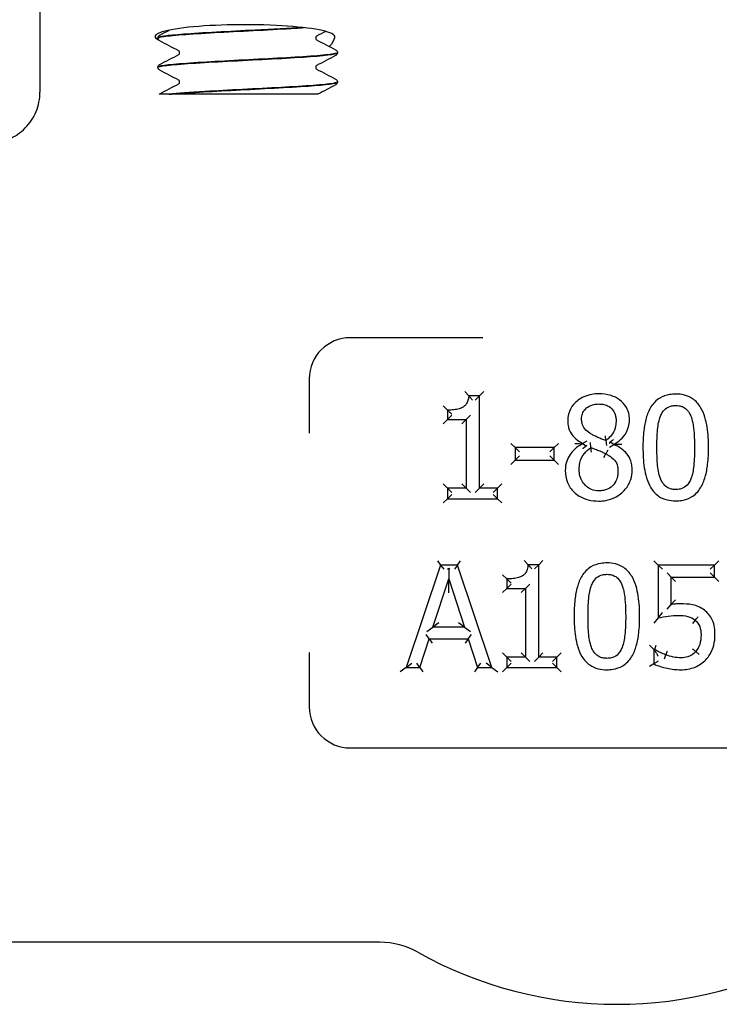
# Model space of a CAD drawing. Header units: inches. Extents: x 24 to 1128, y -74 to 748.
# Tile 392 of 557: x 725.76 to 727.47, y 273.49 to 275.89. Entities that reach past the tile are written whole.
import ezdxf

# ---------------------------------------------------------------- set-up
doc = ezdxf.new("R2010")
doc.units = ezdxf.units.IN
doc.header["$LTSCALE"] = 32
doc.header["$MEASUREMENT"] = 0
doc.layers.add('Visible (ANSI)', color=7, linetype='Continuous', lineweight=30)

msp = doc.modelspace()

# ---------------------------------------------------------------- linework, layer by layer
at = {"layer": 'Visible (ANSI)'}
for p, q in [((725.81284, 276.49266), (725.81284, 275.71629)), ((726.10034, 275.84864), (726.10034, 275.84797)), ((726.53784, 275.81289), (726.53784, 275.81222)), ((726.10034, 275.77714), (726.10034, 275.77647)), ((726.53784, 275.74139), (726.53784, 275.74072)), ((726.12789, 275.71141), (726.10342, 275.71141)), ((726.12789, 275.71141), (726.13446, 275.71141)), ((726.21445, 275.71141), (726.13446, 275.71141)), ((726.49018, 275.71141), (726.21445, 275.71141)), ((726.89194, 275.11766), (726.56909, 275.11766)), ((726.46909, 275.01766), (726.46909, 274.88515)), ((726.85778, 274.976), (726.84816, 274.98642)), ((726.88371, 274.976), (726.89413, 274.98642)), ((726.88371, 274.976), (726.85778, 274.976)), ((726.88371, 274.976), (726.87329, 274.96558)), ((726.88371, 274.75072), (726.88371, 274.976)), ((726.80612, 274.94116), (726.7957, 274.95157)), ((726.80612, 274.94116), (726.80612, 274.91826)), ((726.80612, 274.91826), (726.7957, 274.90785)), ((726.80612, 274.91826), (726.81653, 274.92868)), ((726.80612, 274.91826), (726.8515, 274.91826)), ((726.8515, 274.91826), (726.84108, 274.90785)), ((726.8515, 274.91826), (726.86192, 274.92868)), ((726.8515, 274.91826), (726.8515, 274.75072)), ((726.97103, 274.84979), (726.96061, 274.8602)), ((727.06564, 274.84979), (727.07606, 274.8602)), ((727.14575, 274.8657), (727.13533, 274.85971)), ((727.15539, 274.85019), (727.15422, 274.86191)), ((727.19186, 274.8668), (727.19383, 274.85521)), ((727.20249, 274.86384), (727.21151, 274.85829)), ((727.06564, 274.84979), (726.97103, 274.84979)), ((726.97103, 274.84979), (726.97103, 274.8194)), ((726.97103, 274.84979), (726.98145, 274.83937)), ((727.06564, 274.84979), (727.05522, 274.83937)), ((727.06564, 274.8194), (727.06564, 274.84979)), ((727.13533, 274.85971), (727.13533, 274.8587)), ((727.14427, 274.85313), (727.13533, 274.8587)), ((727.20109, 274.85063), (727.21151, 274.85728)), ((727.21151, 274.85728), (727.21151, 274.85829)), ((726.96061, 274.80898), (726.97103, 274.8194)), ((726.97103, 274.8194), (726.98145, 274.82981)), ((726.97103, 274.8194), (727.06564, 274.8194)), ((727.06564, 274.8194), (727.05522, 274.82981)), ((727.06564, 274.8194), (727.07606, 274.80898)), ((727.18699, 274.82549), (727.19206, 274.83459)), ((726.80612, 274.75072), (726.7957, 274.76113)), ((726.8515, 274.75072), (726.80612, 274.75072)), ((726.80612, 274.75072), (726.80612, 274.72519)), ((726.80612, 274.75072), (726.81653, 274.7403)), ((726.8515, 274.75072), (726.84108, 274.76113)), ((726.8515, 274.75072), (726.86192, 274.7403)), ((726.88371, 274.75072), (726.87329, 274.7403)), ((726.88371, 274.75072), (726.89413, 274.76113)), ((726.92808, 274.75072), (726.88371, 274.75072)), ((726.92808, 274.75072), (726.91766, 274.7403)), ((726.92808, 274.75072), (726.9385, 274.76113)), ((726.92808, 274.72519), (726.92808, 274.75072)), ((726.7957, 274.71477), (726.80612, 274.72519)), ((726.80612, 274.72519), (726.81653, 274.73561)), ((726.80612, 274.72519), (726.92808, 274.72519)), ((726.92808, 274.72519), (726.91766, 274.73561)), ((726.92808, 274.72519), (726.9385, 274.71477)), ((726.78172, 274.57399), (726.7892, 274.56357)), ((726.83013, 274.56357), (726.83761, 274.57399)), ((727.00233, 274.56438), (726.99271, 274.5748)), ((727.02826, 274.56438), (727.03868, 274.5748)), ((727.31919, 274.56357), (727.30877, 274.57399)), ((727.45634, 274.56357), (727.46676, 274.57399)), ((726.7892, 274.56357), (726.70492, 274.31357)), ((726.83013, 274.56357), (726.7892, 274.56357)), ((726.7892, 274.56357), (726.79668, 274.55316)), ((726.80562, 274.55316), (726.80883, 274.55549)), ((726.80883, 274.55549), (726.80885, 274.52954)), ((726.80883, 274.55549), (726.81205, 274.55316)), ((726.83013, 274.56357), (726.82264, 274.55316)), ((726.9144, 274.31357), (726.83013, 274.56357)), ((727.02826, 274.56438), (727.00233, 274.56438)), ((727.02826, 274.56438), (727.01784, 274.55397)), ((727.02826, 274.3391), (727.02826, 274.56438)), ((727.31919, 274.56357), (727.31919, 274.43472)), ((727.45634, 274.56357), (727.31919, 274.56357)), ((727.31919, 274.56357), (727.3296, 274.55316)), ((727.45634, 274.56357), (727.44592, 274.55316)), ((727.45634, 274.5342), (727.45634, 274.56357)), ((726.77036, 274.41183), (726.80885, 274.52954)), ((726.80885, 274.52954), (726.84755, 274.41183)), ((726.80888, 274.4961), (726.80885, 274.52954)), ((726.95067, 274.52954), (726.94025, 274.53995)), ((726.95067, 274.52954), (726.95067, 274.50664)), ((727.3514, 274.5342), (727.34098, 274.54461)), ((727.3514, 274.5342), (727.45634, 274.5342)), ((727.3514, 274.46754), (727.3514, 274.5342)), ((727.3514, 274.5342), (727.36181, 274.52378)), ((727.45634, 274.5342), (727.44592, 274.54461)), ((727.45634, 274.5342), (727.46676, 274.52378)), ((726.95067, 274.50664), (726.94025, 274.49623)), ((726.95067, 274.50664), (726.96109, 274.51706)), ((726.95067, 274.50664), (726.99605, 274.50664)), ((726.99605, 274.50664), (726.98563, 274.49623)), ((726.99605, 274.50664), (727.00647, 274.51706)), ((726.99605, 274.50664), (726.99605, 274.3391)), ((727.34098, 274.45565), (727.3514, 274.46754)), ((727.31919, 274.43472), (727.30877, 274.42177)), ((727.40954, 274.42925), (727.40278, 274.42133)), ((726.75599, 274.40141), (726.77036, 274.41183)), ((726.78473, 274.42225), (726.77036, 274.41183)), ((726.84755, 274.41183), (726.77036, 274.41183)), ((726.84755, 274.41183), (726.83316, 274.42225)), ((726.84755, 274.41183), (726.86194, 274.40141)), ((726.73855, 274.31357), (726.76124, 274.38347)), ((726.76124, 274.38347), (726.75367, 274.39388)), ((726.76124, 274.38347), (726.85667, 274.38347)), ((726.76124, 274.38347), (726.76881, 274.37305)), ((726.85667, 274.38347), (726.84909, 274.37305)), ((726.85667, 274.38347), (726.86424, 274.39388)), ((726.85667, 274.38347), (726.87936, 274.31357)), ((727.30885, 274.35794), (727.29844, 274.36836)), ((727.31128, 274.35794), (727.30885, 274.35794)), ((727.30885, 274.35794), (727.30885, 274.32249)), ((727.30885, 274.35794), (727.31069, 274.3561)), ((727.31128, 274.35794), (727.31471, 274.36836)), ((726.46909, 274.35018), (726.46909, 274.21766)), ((726.95067, 274.3391), (726.94025, 274.34952)), ((726.99605, 274.3391), (726.95067, 274.3391)), ((726.95067, 274.3391), (726.95067, 274.31357)), ((726.95067, 274.3391), (726.96109, 274.32868)), ((726.99605, 274.3391), (726.98563, 274.34952)), ((726.99605, 274.3391), (727.00647, 274.32868)), ((727.02826, 274.3391), (727.01784, 274.32868)), ((727.02826, 274.3391), (727.03868, 274.34952)), ((727.07263, 274.3391), (727.02826, 274.3391)), ((727.07263, 274.3391), (727.06221, 274.32868)), ((727.07263, 274.3391), (727.08305, 274.34952)), ((727.07263, 274.31357), (727.07263, 274.3391)), ((727.33471, 274.33477), (727.33823, 274.34457)), ((727.41888, 274.3457), (727.41096, 274.35247)), ((726.70492, 274.31357), (726.69042, 274.30316)), ((726.70492, 274.31357), (726.71943, 274.32399)), ((726.70492, 274.31357), (726.73855, 274.31357)), ((726.73855, 274.31357), (726.73098, 274.32399)), ((726.73855, 274.31357), (726.74612, 274.30316)), ((726.87936, 274.31357), (726.87179, 274.30316)), ((726.87936, 274.31357), (726.88693, 274.32399)), ((726.87936, 274.31357), (726.9144, 274.31357)), ((726.9144, 274.31357), (726.8999, 274.32399)), ((726.9144, 274.31357), (726.92891, 274.30316)), ((726.94025, 274.30316), (726.95067, 274.31357)), ((726.95067, 274.31357), (726.96109, 274.32399)), ((726.95067, 274.31357), (727.07263, 274.31357)), ((727.07263, 274.31357), (727.06221, 274.32399)), ((727.07263, 274.31357), (727.08305, 274.30316)), ((727.30885, 274.32249), (727.29844, 274.316)), ((726.56909, 274.11766), (727.86909, 274.11766)), ((726.64143, 273.64391), (725.12534, 273.64391))]:
    msp.add_line(p, q, dxfattribs=at)
for centre, radius, start, end in [((726.56909, 275.01766), 0.1, 90, 180), ((726.56909, 274.21766), 0.1, 180, 270), ((726.64143, 273.45641), 0.1875, 60.65517, 90), ((727.21909, 274.48391), 0.99125, 240.65517, 299.34483)]:
    msp.add_arc(centre, radius, start, end, dxfattribs=at)
msp.add_ellipse((726.31191, 275.85196), major_axis=(0.21875, 0), ratio=0.1316525, start_param=0.1108904, end_param=3.4219418, dxfattribs=at)
for points, knots in [([(726.45256, 275.874), (726.41944, 275.87182), (726.37921, 275.86965), (726.33761, 275.86748), (726.2735, 275.86413), (726.20746, 275.86079), (726.16252, 275.85744), (726.12315, 275.85451), (726.10065, 275.85157), (726.1004, 275.84864)], [-20.5382393, -20.5382393, -20.5382393, -20.5382393, -19.9656718, -19.9656718, -19.9656718, -19.0832549, -19.0832549, -19.0832549, -18.3101233, -18.3101233, -18.3101233, -18.3101233]), ([(726.10066, 275.84795), (726.10054, 275.84934), (726.10521, 275.85074), (726.11481, 275.85214), (726.13782, 275.85548), (726.18868, 275.85883), (726.24967, 275.86217), (726.31064, 275.86552), (726.38055, 275.86886), (726.43507, 275.87221), (726.4425, 275.87266), (726.44962, 275.87312), (726.45641, 275.87357)], [12.0246214, 12.0246214, 12.0246214, 12.0246214, 12.3927441, 12.3927441, 12.3927441, 13.2747852, 13.2747852, 13.2747852, 14.1565644, 14.1565644, 14.1565644, 14.276733, 14.276733, 14.276733, 14.276733]), ([(726.10034, 275.84867), (726.10041, 275.85012), (726.10095, 275.85149), (726.1022, 275.85337), (726.10286, 275.85398), (726.10402, 275.85487), (726.10454, 275.85518), (726.10505, 275.85545)], [0, 0, 0, 0, 0.020588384, 0.020588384, 0.04017257, 0.04017257, 0.058516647, 0.058516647, 0.058516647, 0.058516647]), ([(726.10505, 275.84117), (726.10427, 275.84158), (726.10342, 275.84207), (726.10202, 275.84352), (726.10152, 275.84416), (726.1007, 275.84581), (726.10039, 275.84686), (726.10034, 275.84795)], [0, 0, 0, 0, 0.028459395, 0.028459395, 0.043235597, 0.043235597, 0.058545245, 0.058545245, 0.058545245, 0.058545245]), ([(726.48711, 275.8528), (726.48711, 275.8528), (726.48687, 275.85271), (726.48611, 275.85191), (726.48575, 275.85146), (726.48512, 275.85013), (726.48489, 275.84922), (726.48489, 275.84831)], [0.002645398, 0.002645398, 0.002645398, 0.002645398, 0.027589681, 0.027589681, 0.042171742, 0.042171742, 0.057287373, 0.057287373, 0.057287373, 0.057287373]), ([(726.48489, 275.84831), (726.48489, 275.84692), (726.48545, 275.84563), (726.48638, 275.84434), (726.48674, 275.84407), (726.48705, 275.84384), (726.48711, 275.84381), (726.48711, 275.84381)], [0, 0, 0, 0, 0.022828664, 0.022828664, 0.041633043, 0.041633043, 0.054614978, 0.054614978, 0.054614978, 0.054614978]), ([(726.52932, 275.85515), (726.53049, 275.85376), (726.53088, 275.85169), (726.52979, 275.84344), (726.52538, 275.83541), (726.51797, 275.82763)], [0, 0, 0, 0, 0.0813335, 0.0813335, 0.26320463, 0.26320463, 0.26320463, 0.26320463]), ([(726.53752, 275.81292), (726.53756, 275.81113), (726.52974, 275.80934), (726.51417, 275.80755), (726.4854, 275.80424), (726.4307, 275.80093), (726.36876, 275.79762), (726.3069, 275.79432), (726.23897, 275.79101), (726.1881, 275.78771), (726.13661, 275.78437), (726.10361, 275.78102), (726.10058, 275.77768), (726.10042, 275.7775), (726.10034, 275.77732), (726.10035, 275.77714)], [-15.1708472, -15.1708472, -15.1708472, -15.1708472, -14.6990684, -14.6990684, -14.6990684, -13.8268003, -13.8268003, -13.8268003, -12.9557305, -12.9557305, -12.9557305, -12.0740419, -12.0740419, -12.0740419, -12.026938, -12.026938, -12.026938, -12.026938]), ([(726.10071, 275.77645), (726.10064, 275.77816), (726.10778, 275.77988), (726.12213, 275.7816), (726.15055, 275.78499), (726.20665, 275.78839), (726.27032, 275.79179), (726.3335, 275.79516), (726.40286, 275.79853), (726.4539, 275.8019), (726.50462, 275.80525), (726.53627, 275.80861), (726.53778, 275.81196), (726.53782, 275.81204), (726.53784, 275.81213), (726.53784, 275.81222)], [5.7414361, 5.7414361, 5.7414361, 5.7414361, 6.1939142, 6.1939142, 6.1939142, 7.0897201, 7.0897201, 7.0897201, 7.9785276, 7.9785276, 7.9785276, 8.8619138, 8.8619138, 8.8619138, 8.8853453, 8.8853453, 8.8853453, 8.8853453]), ([(726.15329, 275.81256), (726.15329, 275.81394), (726.15273, 275.81523), (726.1518, 275.81652), (726.15144, 275.81679), (726.15113, 275.81702), (726.15107, 275.81705), (726.15107, 275.81705)], [0, 0, 0, 0, 0.022828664, 0.022828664, 0.041633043, 0.041633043, 0.054614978, 0.054614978, 0.054614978, 0.054614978]), ([(726.15107, 275.80806), (726.15107, 275.80806), (726.15131, 275.80815), (726.15207, 275.80895), (726.15243, 275.8094), (726.15306, 275.81074), (726.15329, 275.81164), (726.15329, 275.81256)], [0.002645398, 0.002645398, 0.002645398, 0.002645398, 0.027589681, 0.027589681, 0.042171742, 0.042171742, 0.057287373, 0.057287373, 0.057287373, 0.057287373]), ([(726.53313, 275.8197), (726.53391, 275.81929), (726.53476, 275.81879), (726.53616, 275.81734), (726.53666, 275.81671), (726.53748, 275.81505), (726.53779, 275.814), (726.53784, 275.81292)], [0, 0, 0, 0, 0.028459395, 0.028459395, 0.043235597, 0.043235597, 0.058545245, 0.058545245, 0.058545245, 0.058545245]), ([(726.53784, 275.8122), (726.53777, 275.81074), (726.53723, 275.80937), (726.53598, 275.80749), (726.53532, 275.80688), (726.53416, 275.80599), (726.53364, 275.80568), (726.53313, 275.80542)], [0, 0, 0, 0, 0.020588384, 0.020588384, 0.04017257, 0.04017257, 0.058516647, 0.058516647, 0.058516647, 0.058516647]), ([(726.10034, 275.77717), (726.10041, 275.77862), (726.10095, 275.77999), (726.1022, 275.78187), (726.10286, 275.78248), (726.10402, 275.78337), (726.10454, 275.78368), (726.10505, 275.78395)], [0, 0, 0, 0, 0.020588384, 0.020588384, 0.04017257, 0.04017257, 0.058516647, 0.058516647, 0.058516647, 0.058516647]), ([(726.10505, 275.76967), (726.10427, 275.77008), (726.10342, 275.77057), (726.10202, 275.77202), (726.10152, 275.77266), (726.1007, 275.77431), (726.10039, 275.77536), (726.10034, 275.77645)], [0, 0, 0, 0, 0.028459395, 0.028459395, 0.043235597, 0.043235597, 0.058545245, 0.058545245, 0.058545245, 0.058545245]), ([(726.48711, 275.7813), (726.48711, 275.7813), (726.48687, 275.78121), (726.48611, 275.78041), (726.48575, 275.77996), (726.48512, 275.77863), (726.48489, 275.77772), (726.48489, 275.77681)], [0.002645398, 0.002645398, 0.002645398, 0.002645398, 0.027589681, 0.027589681, 0.042171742, 0.042171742, 0.057287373, 0.057287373, 0.057287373, 0.057287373]), ([(726.48489, 275.77681), (726.48489, 275.77542), (726.48545, 275.77413), (726.48638, 275.77284), (726.48674, 275.77257), (726.48705, 275.77234), (726.48711, 275.77231), (726.48711, 275.77231)], [0, 0, 0, 0, 0.022828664, 0.022828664, 0.041633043, 0.041633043, 0.054614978, 0.054614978, 0.054614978, 0.054614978]), ([(726.53313, 275.7482), (726.53391, 275.74779), (726.53476, 275.74729), (726.53616, 275.74584), (726.53666, 275.74521), (726.53748, 275.74355), (726.53779, 275.7425), (726.53784, 275.74142)], [0, 0, 0, 0, 0.028459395, 0.028459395, 0.043235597, 0.043235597, 0.058545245, 0.058545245, 0.058545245, 0.058545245]), ([(726.53755, 275.74142), (726.53769, 275.74021), (726.53423, 275.739), (726.52702, 275.7378), (726.50724, 275.73448), (726.45965, 275.73117), (726.40053, 275.72786), (726.34114, 275.72453), (726.27123, 275.7212), (726.21495, 275.71787), (726.17857, 275.71572), (726.14798, 275.71357), (726.12789, 275.71141)], [-8.8876619, -8.8876619, -8.8876619, -8.8876619, -8.569564, -8.569564, -8.569564, -7.6960367, -7.6960367, -7.6960367, -6.8183862, -6.8183862, -6.8183862, -6.2510262, -6.2510262, -6.2510262, -6.2510262]), ([(726.13446, 275.71141), (726.16852, 275.71472), (726.22698, 275.71802), (726.28992, 275.72133), (726.35286, 275.72463), (726.41913, 275.72793), (726.46614, 275.73124), (726.51114, 275.7344), (726.53771, 275.73756), (726.53783, 275.74072)], [0.0265881, 0.0265881, 0.0265881, 0.0265881, 0.8976269, 0.8976269, 0.8976269, 1.7685955, 1.7685955, 1.7685955, 2.60216, 2.60216, 2.60216, 2.60216]), ([(726.15329, 275.74106), (726.15329, 275.74244), (726.15273, 275.74373), (726.1518, 275.74502), (726.15144, 275.74529), (726.15113, 275.74552), (726.15107, 275.74555), (726.15107, 275.74555)], [0, 0, 0, 0, 0.022828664, 0.022828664, 0.041633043, 0.041633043, 0.054614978, 0.054614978, 0.054614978, 0.054614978]), ([(726.15107, 275.73656), (726.15107, 275.73656), (726.15131, 275.73665), (726.15207, 275.73745), (726.15243, 275.7379), (726.15306, 275.73924), (726.15329, 275.74014), (726.15329, 275.74106)], [0.002645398, 0.002645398, 0.002645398, 0.002645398, 0.027589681, 0.027589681, 0.042171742, 0.042171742, 0.057287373, 0.057287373, 0.057287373, 0.057287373]), ([(726.53784, 275.7407), (726.53777, 275.73924), (726.53723, 275.73787), (726.53598, 275.73599), (726.53532, 275.73538), (726.53416, 275.73449), (726.53364, 275.73418), (726.53313, 275.73392)], [0, 0, 0, 0, 0.020588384, 0.020588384, 0.04017257, 0.04017257, 0.058516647, 0.058516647, 0.058516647, 0.058516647]), ([(725.68674, 275.59141), (725.68684, 275.59141), (725.68695, 275.59141), (725.6956, 275.59144), (725.70413, 275.59232), (725.72086, 275.59577), (725.72903, 275.59833), (725.7519, 275.60814), (725.76555, 275.61743), (725.78839, 275.64062), (725.79741, 275.65425), (725.80969, 275.68417), (725.81284, 275.70015), (725.81284, 275.71629)], [-0.00080906, -0.00080906, -0.00080906, -0.00080906, 0, 0, 0.06513682, 0.06513682, 0.13017613, 0.13017613, 0.25481643, 0.25481643, 0.37825086, 0.37825086, 0.50129539, 0.50129539, 0.50129539, 0.50129539]), ([(727.17443, 274.98086), (727.16891, 274.98086), (727.16324, 274.98046), (727.15087, 274.97835), (727.14421, 274.9764), (727.12854, 274.96918), (727.12016, 274.96293), (727.10768, 274.94824), (727.10331, 274.94007), (727.09967, 274.92599), (727.09907, 274.92039), (727.09907, 274.91502)], [-0.24108925, -0.24108925, -0.24108925, -0.24108925, -0.20285247, -0.20285247, -0.15755053, -0.15755053, -0.09071955, -0.09071955, -0.03520387, -0.03520387, 0, 0, 0, 0]), ([(727.24959, 274.91725), (727.24959, 274.92116), (727.24929, 274.9252), (727.24741, 274.9357), (727.24515, 274.9421), (727.23741, 274.95535), (727.23154, 274.96147), (727.21857, 274.97098), (727.21159, 274.97435), (727.19447, 274.97978), (727.18429, 274.98086), (727.17443, 274.98086)], [-0.2382608, -0.2382608, -0.2382608, -0.2382608, -0.21252746, -0.21252746, -0.17135413, -0.17135413, -0.11832726, -0.11832726, -0.06910487, -0.06910487, 0, 0, 0, 0]), ([(727.36224, 274.98026), (727.35731, 274.98026), (727.35223, 274.97992), (727.33901, 274.97773), (727.33084, 274.97507), (727.31439, 274.96523), (727.30706, 274.95744), (727.30176, 274.94896), (727.29629, 274.9402), (727.29286, 274.93105), (727.28737, 274.91165), (727.28561, 274.90142), (727.28278, 274.87744), (727.28221, 274.86365), (727.28221, 274.84999)], [-0.39762782, -0.39762782, -0.39762782, -0.39762782, -0.36373585, -0.36373585, -0.30950871, -0.30950871, -0.24393732, -0.24393732, -0.24393732, -0.1766061, -0.1766061, -0.10179305, -0.10179305, 0, 0, 0, 0]), ([(727.44206, 274.85019), (727.44206, 274.86634), (727.44123, 274.88286), (727.43604, 274.91566), (727.43197, 274.93233), (727.42271, 274.94784), (727.41793, 274.95585), (727.41142, 274.96338), (727.39083, 274.97736), (727.3759, 274.98026), (727.36224, 274.98026)], [-0.3955508, -0.3955508, -0.3955508, -0.3955508, -0.2754195, -0.2754195, -0.15529321, -0.15529321, -0.15529321, -0.09373364, -0.09373364, 0, 0, 0, 0]), ([(726.85778, 274.976), (726.85754, 274.97301), (726.85711, 274.97008), (726.85559, 274.9636), (726.8543, 274.96016), (726.85122, 274.95492), (726.84963, 274.95294), (726.84661, 274.95019), (726.84535, 274.94925), (726.844, 274.94845), (726.84121, 274.94677), (726.83791, 274.94542), (726.83043, 274.94324), (726.82615, 274.94247), (726.81666, 274.94138), (726.8114, 274.94116), (726.80612, 274.94116)], [-0.21914518, -0.21914518, -0.21914518, -0.21914518, -0.19291175, -0.19291175, -0.15742494, -0.15742494, -0.13012741, -0.13012741, -0.11306644, -0.11306644, -0.11306644, -0.07974952, -0.07974952, -0.04257171, -0.04257171, 0, 0, 0, 0]), ([(726.86675, 274.96558), (726.86673, 274.96561), (726.86671, 274.96563), (726.86585, 274.96671), (726.865, 274.96775), (726.86335, 274.96972), (726.86254, 274.97067), (726.8609, 274.97255), (726.86008, 274.97347), (726.85889, 274.97479), (726.85846, 274.97526), (726.85792, 274.97585), (726.85778, 274.976), (726.85778, 274.976)], [-0.000246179, -0.000246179, -0.000246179, -0.000246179, 0, 0, 0.010218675, 0.010218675, 0.020229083, 0.020229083, 0.031714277, 0.031714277, 0.040524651, 0.040524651, 0.048289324, 0.048289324, 0.048289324, 0.048289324]), ([(727.1327, 274.91887), (727.1327, 274.92152), (727.13291, 274.92414), (727.13407, 274.93065), (727.13537, 274.93434), (727.13982, 274.94205), (727.14344, 274.94579), (727.15234, 274.95188), (727.15754, 274.95397), (727.16669, 274.95582), (727.17043, 274.95615), (727.17423, 274.95615)], [-0.20028425, -0.20028425, -0.20028425, -0.20028425, -0.17595568, -0.17595568, -0.13702996, -0.13702996, -0.08642653, -0.08642653, -0.03353843, -0.03353843, 0, 0, 0, 0]), ([(727.17423, 274.95615), (727.17761, 274.95615), (727.18096, 274.9559), (727.18837, 274.95467), (727.1923, 274.95348), (727.20097, 274.94928), (727.20534, 274.94565), (727.21215, 274.93691), (727.21445, 274.93207), (727.21642, 274.92363), (727.21677, 274.92028), (727.21677, 274.91684)], [-0.2062605, -0.2062605, -0.2062605, -0.2062605, -0.17676842, -0.17676842, -0.13805989, -0.13805989, -0.0834994, -0.0834994, -0.03156312, -0.03156312, 0, 0, 0, 0]), ([(726.81653, 274.93105), (726.81651, 274.93108), (726.81648, 274.9311), (726.81537, 274.93215), (726.81427, 274.93319), (726.81221, 274.93517), (726.81122, 274.93613), (726.80936, 274.93794), (726.80849, 274.9388), (726.80724, 274.94003), (726.8068, 274.94047), (726.80625, 274.94102), (726.80612, 274.94116), (726.80612, 274.94116)], [-0.049771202, -0.049771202, -0.049771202, -0.049771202, -0.049510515, -0.049510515, -0.038176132, -0.038176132, -0.027254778, -0.027254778, -0.015917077, -0.015917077, -0.007424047, -0.007424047, 0, 0, 0, 0]), ([(727.32496, 274.92616), (727.32566, 274.92791), (727.32642, 274.92961), (727.32989, 274.93641), (727.33323, 274.94092), (727.34136, 274.94784), (727.34608, 274.95013), (727.35489, 274.95214), (727.35853, 274.9525), (727.36224, 274.9525)], [-0.15519829, -0.15519829, -0.15519829, -0.15519829, -0.13862551, -0.13862551, -0.08628485, -0.08628485, -0.03318648, -0.03318648, 0, 0, 0, 0]), ([(727.36224, 274.9525), (727.36506, 274.9525), (727.36785, 274.9523), (727.37326, 274.95139), (727.37587, 274.95067), (727.3821, 274.94815), (727.38549, 274.94588), (727.39175, 274.93977), (727.3945, 274.93585), (727.39751, 274.92988), (727.39824, 274.92824), (727.39891, 274.92657)], [-0.15345791, -0.15345791, -0.15345791, -0.15345791, -0.12815919, -0.12815919, -0.10190337, -0.10190337, -0.06065975, -0.06065975, -0.01592257, -0.01592257, 0, 0, 0, 0]), ([(727.09907, 274.91502), (727.09907, 274.91138), (727.09931, 274.9076), (727.10107, 274.89678), (727.10357, 274.88953), (727.10798, 274.88321), (727.11238, 274.87692), (727.11765, 274.87203), (727.1271, 274.86478), (727.1312, 274.86212), (727.13533, 274.85971)], [-0.14919736, -0.14919736, -0.14919736, -0.14919736, -0.12498855, -0.12498855, -0.08048513, -0.08048513, -0.08048513, -0.03367511, -0.03367511, 0, 0, 0, 0]), ([(727.1566, 274.8824), (727.15538, 274.88311), (727.15418, 274.88384), (727.14805, 274.88782), (727.1437, 274.89151), (727.13706, 274.89976), (727.13495, 274.90407), (727.13304, 274.91216), (727.1327, 274.91549), (727.1327, 274.91887)], [-0.14393342, -0.14393342, -0.14393342, -0.14393342, -0.13185082, -0.13185082, -0.08070178, -0.08070178, -0.03103914, -0.03103914, 0, 0, 0, 0]), ([(727.21677, 274.91684), (727.21677, 274.9121), (727.21639, 274.90736), (727.21419, 274.89552), (727.21182, 274.88891), (727.20503, 274.87885), (727.20137, 274.87489), (727.19554, 274.86972), (727.19373, 274.86824), (727.19186, 274.8668)], [-0.17159567, -0.17159567, -0.17159567, -0.17159567, -0.13119161, -0.13119161, -0.06654511, -0.06654511, -0.01972886, -0.01972886, 0, 0, 0, 0]), ([(727.21151, 274.85829), (727.2142, 274.85966), (727.21686, 274.86119), (727.22509, 274.86664), (727.23029, 274.87126), (727.24031, 274.8837), (727.24442, 274.89151), (727.24868, 274.90566), (727.24959, 274.91149), (727.24959, 274.91725)], [-0.15744253, -0.15744253, -0.15744253, -0.15744253, -0.13731944, -0.13731944, -0.09338685, -0.09338685, -0.03591802, -0.03591802, 0, 0, 0, 0]), ([(727.31625, 274.84999), (727.31625, 274.86475), (727.31671, 274.87948), (727.31807, 274.89395), (727.31913, 274.90527), (727.32113, 274.9165), (727.32496, 274.92616)], [-0.20539702, -0.20539702, -0.20539702, -0.20539702, -0.0911634, -0.0911634, -0.0911634, 0, 0, 0, 0]), ([(727.39891, 274.92657), (727.40081, 274.92177), (727.40228, 274.91662), (727.40526, 274.90274), (727.40624, 274.89378), (727.40773, 274.87329), (727.40802, 274.86175), (727.40802, 274.85019)], [-0.20607527, -0.20607527, -0.20607527, -0.20607527, -0.16123509, -0.16123509, -0.08949082, -0.08949082, 0, 0, 0, 0]), ([(727.19186, 274.8668), (727.18862, 274.86786), (727.18537, 274.86907), (727.17888, 274.87169), (727.17563, 274.87311), (727.17241, 274.8746), (727.16966, 274.87587), (727.16694, 274.87715), (727.1616, 274.87976), (727.15895, 274.88109), (727.1566, 274.8824)], [-0.10316194, -0.10316194, -0.10316194, -0.10316194, -0.07498611, -0.07498611, -0.04681028, -0.04681028, -0.04681028, -0.02340514, -0.02340514, 0, 0, 0, 0]), ([(727.18981, 274.87856), (727.18981, 274.87853), (727.18982, 274.8785), (727.19, 274.87752), (727.19017, 274.87656), (727.19049, 274.87471), (727.19065, 274.87382), (727.19102, 274.87168), (727.19122, 274.87051), (727.19154, 274.86866), (727.19166, 274.86796), (727.19182, 274.86704), (727.19186, 274.8668), (727.19186, 274.8668)], [-0.044688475, -0.044688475, -0.044688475, -0.044688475, -0.044465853, -0.044465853, -0.037097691, -0.037097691, -0.029877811, -0.029877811, -0.018940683, -0.018940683, -0.009212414, -0.009212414, 0, 0, 0, 0]), ([(727.20109, 274.86083), (727.20112, 274.86088), (727.20114, 274.86093), (727.20161, 274.86193), (727.20206, 274.86289), (727.20249, 274.86384)], [-0.0004459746, -0.0004459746, -0.0004459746, -0.0004459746, 0, 0, 0.0079917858, 0.0079917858, 0.0079917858, 0.0079917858]), ([(727.20249, 274.86384), (727.20721, 274.86701), (727.20966, 274.86895), (727.21024, 274.86941), (727.21031, 274.86947), (727.21038, 274.86953)], [-0.0049383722, -0.0049383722, -0.0049383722, -0.0049383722, 0, 0, 0.000690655, 0.000690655, 0.000690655, 0.000690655]), ([(727.13533, 274.8587), (727.12858, 274.85539), (727.12194, 274.85118), (727.10747, 274.83822), (727.10066, 274.8282), (727.09421, 274.80976), (727.09299, 274.80185), (727.09299, 274.79428)], [-0.17644554, -0.17644554, -0.17644554, -0.17644554, -0.12506903, -0.12506903, -0.04977316, -0.04977316, 0, 0, 0, 0]), ([(727.11663, 274.85969), (727.11668, 274.85969), (727.11672, 274.85968), (727.12001, 274.85962), (727.12336, 274.85955), (727.12874, 274.85941), (727.13083, 274.85935), (727.1332, 274.85927), (727.13389, 274.85925), (727.13448, 274.85923)], [-0.000323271, -0.000323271, -0.000323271, -0.000323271, 0, 0, 0.024747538, 0.024747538, 0.043496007, 0.043496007, 0.051596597, 0.051596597, 0.051596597, 0.051596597]), ([(727.12682, 274.79671), (727.12682, 274.80216), (727.12739, 274.8076), (727.13058, 274.82109), (727.13425, 274.82878), (727.14383, 274.84122), (727.14924, 274.84612), (727.15539, 274.85019)], [-0.18604928, -0.18604928, -0.18604928, -0.18604928, -0.13907807, -0.13907807, -0.06392413, -0.06392413, 0, 0, 0, 0]), ([(727.13533, 274.85971), (727.13533, 274.85971), (727.13513, 274.8596), (727.13466, 274.85933), (727.13458, 274.85928), (727.13448, 274.85923)], [0, 0, 0, 0, 0.009031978, 0.009031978, 0.01088713, 0.01088713, 0.01088713, 0.01088713]), ([(727.13448, 274.85923), (727.13465, 274.85912), (727.1348, 274.85903), (727.13519, 274.85879), (727.13533, 274.8587), (727.13533, 274.8587)], [0.004463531, 0.004463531, 0.004463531, 0.004463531, 0.007781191, 0.007781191, 0.015368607, 0.015368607, 0.015368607, 0.015368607]), ([(727.14427, 274.85313), (727.13938, 274.85001), (727.13653, 274.84781), (727.13576, 274.8472), (727.13568, 274.84714), (727.13561, 274.84708)], [-0.0067344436, -0.0067344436, -0.0067344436, -0.0067344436, 0, 0, 0.0007386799, 0.0007386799, 0.0007386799, 0.0007386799]), ([(727.14575, 274.85614), (727.14572, 274.85609), (727.1457, 274.85604), (727.1452, 274.85504), (727.14473, 274.85408), (727.14427, 274.85313)], [-0.0004266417, -0.0004266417, -0.0004266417, -0.0004266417, 0, 0, 0.0080980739, 0.0080980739, 0.0080980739, 0.0080980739]), ([(727.15682, 274.83837), (727.15681, 274.8384), (727.15681, 274.83843), (727.15667, 274.83941), (727.15653, 274.84037), (727.15629, 274.84222), (727.15618, 274.84312), (727.15592, 274.84527), (727.15578, 274.84645), (727.15558, 274.84832), (727.15551, 274.84902), (727.15541, 274.84995), (727.15539, 274.85019), (727.15539, 274.85019)], [-0.044621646, -0.044621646, -0.044621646, -0.044621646, -0.044400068, -0.044400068, -0.03707356, -0.03707356, -0.02988243, -0.02988243, -0.01893434, -0.01893434, -0.009203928, -0.009203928, 0, 0, 0, 0]), ([(727.15539, 274.85019), (727.15896, 274.84874), (727.16253, 274.8473), (727.16968, 274.84442), (727.17327, 274.843), (727.17686, 274.84158), (727.17956, 274.84052), (727.18223, 274.83941), (727.18735, 274.83709), (727.18982, 274.83587), (727.19206, 274.83459)], [-0.1047588, -0.1047588, -0.1047588, -0.1047588, -0.0755253, -0.0755253, -0.0462918, -0.0462918, -0.0462918, -0.0231459, -0.0231459, 0, 0, 0, 0]), ([(727.19206, 274.83459), (727.19206, 274.83459), (727.19219, 274.83482), (727.19269, 274.83572), (727.19305, 274.83638), (727.19398, 274.83805), (727.19453, 274.83904), (727.19545, 274.84069), (727.19578, 274.84128), (727.19628, 274.84218), (727.19645, 274.84248), (727.1967, 274.84294), (727.19679, 274.8431), (727.19694, 274.84338), (727.19701, 274.8435), (727.19709, 274.84365), (727.19711, 274.84367), (727.19712, 274.8437)], [-0.04147151, -0.04147151, -0.04147151, -0.04147151, -0.031136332, -0.031136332, -0.020800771, -0.020800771, -0.010464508, -0.010464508, -0.005125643, -0.005125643, -0.002449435, -0.002449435, -0.001094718, -0.001094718, 0, 0, 0.000192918, 0.000192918, 0.000192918, 0.000192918]), ([(727.21151, 274.85829), (727.21151, 274.85829), (727.2117, 274.85817), (727.21215, 274.8579), (727.21223, 274.85785), (727.21232, 274.8578)], [-0.044899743, -0.044899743, -0.044899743, -0.044899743, -0.035977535, -0.035977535, -0.03420007, -0.03420007, -0.03420007, -0.03420007]), ([(727.21151, 274.85728), (727.21151, 274.85728), (727.21165, 274.85737), (727.21203, 274.85761), (727.21216, 274.8577), (727.21232, 274.8578)], [0, 0, 0, 0, 0.007479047, 0.007479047, 0.010647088, 0.010647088, 0.010647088, 0.010647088]), ([(727.25587, 274.79488), (727.25587, 274.79902), (727.25561, 274.8033), (727.25424, 274.8119), (727.25315, 274.81622), (727.2488, 274.82722), (727.24425, 274.83363), (727.2359, 274.84207), (727.23211, 274.84514), (727.2228, 274.8516), (727.21718, 274.85465), (727.21151, 274.85728)], [-0.17675386, -0.17675386, -0.17675386, -0.17675386, -0.14867142, -0.14867142, -0.12078849, -0.12078849, -0.0760162, -0.0760162, -0.04400779, -0.04400779, 0, 0, 0, 0]), ([(727.21232, 274.8578), (727.21295, 274.85781), (727.21368, 274.85782), (727.21622, 274.85788), (727.21851, 274.85794), (727.22417, 274.85815), (727.22761, 274.8583), (727.23096, 274.85847), (727.231, 274.85847), (727.23105, 274.85848)], [0.002128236, 0.002128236, 0.002128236, 0.002128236, 0.008988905, 0.008988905, 0.025521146, 0.025521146, 0.046099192, 0.046099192, 0.046368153, 0.046368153, 0.046368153, 0.046368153]), ([(727.28221, 274.84999), (727.28221, 274.8338), (727.28303, 274.81725), (727.28817, 274.78436), (727.29217, 274.76762), (727.30156, 274.75203), (727.30624, 274.74427), (727.31256, 274.73699), (727.33307, 274.72287), (727.34831, 274.71992), (727.36224, 274.71992)], [-0.39636224, -0.39636224, -0.39636224, -0.39636224, -0.27588328, -0.27588328, -0.15540931, -0.15540931, -0.15540931, -0.09572801, -0.09572801, 0, 0, 0, 0]), ([(727.32476, 274.77462), (727.32049, 274.78579), (727.31843, 274.79796), (727.31651, 274.82367), (727.31625, 274.83683), (727.31625, 274.84999)], [-0.2030371, -0.2030371, -0.2030371, -0.2030371, -0.10151855, -0.10151855, 0, 0, 0, 0]), ([(727.36224, 274.71992), (727.36711, 274.71992), (727.37214, 274.72026), (727.38523, 274.72244), (727.39331, 274.72508), (727.4098, 274.73493), (727.41718, 274.74284), (727.42251, 274.75143), (727.4279, 274.76011), (727.43132, 274.76919), (727.43688, 274.78867), (727.43868, 274.79905), (727.4415, 274.82303), (727.44206, 274.83667), (727.44206, 274.85019)], [-0.3969343, -0.3969343, -0.3969343, -0.3969343, -0.36344063, -0.36344063, -0.30985076, -0.30985076, -0.24348635, -0.24348635, -0.24348635, -0.17661505, -0.17661505, -0.10067261, -0.10067261, 0, 0, 0, 0]), ([(727.40802, 274.85019), (727.40802, 274.83512), (727.40756, 274.82007), (727.406, 274.80542), (727.40482, 274.79439), (727.40282, 274.78344), (727.39911, 274.77402)], [-0.20539024, -0.20539024, -0.20539024, -0.20539024, -0.08874744, -0.08874744, -0.08874744, 0, 0, 0, 0]), ([(727.19206, 274.83459), (727.19457, 274.83323), (727.19702, 274.83182), (727.20454, 274.82706), (727.20927, 274.82343), (727.2167, 274.81506), (727.21901, 274.80997), (727.22109, 274.8), (727.22143, 274.79585), (727.22143, 274.79164)], [-0.16889715, -0.16889715, -0.16889715, -0.16889715, -0.14560596, -0.14560596, -0.0945362, -0.0945362, -0.03636008, -0.03636008, 0, 0, 0, 0]), ([(727.09299, 274.79428), (727.09299, 274.78447), (727.09476, 274.77422), (727.09846, 274.7649), (727.10198, 274.75604), (727.10754, 274.74765), (727.11446, 274.74099)], [-0.12818083, -0.12818083, -0.12818083, -0.12818083, -0.06222407, -0.06222407, -0.06222407, 0, 0, 0, 0]), ([(727.17484, 274.74444), (727.16841, 274.74444), (727.16211, 274.74557), (727.1479, 274.75145), (727.14031, 274.75808), (727.12941, 274.77502), (727.12682, 274.78559), (727.12682, 274.79671)], [-0.24211946, -0.24211946, -0.24211946, -0.24211946, -0.18433658, -0.18433658, -0.09638448, -0.09638448, 0, 0, 0, 0]), ([(727.17443, 274.71952), (727.18012, 274.71952), (727.18597, 274.71996), (727.19927, 274.72231), (727.20666, 274.72463), (727.22346, 274.7329), (727.23212, 274.73974), (727.24516, 274.75517), (727.24985, 274.76348), (727.2549, 274.77973), (727.25587, 274.78748), (727.25587, 274.79488)], [-0.27146787, -0.27146787, -0.27146787, -0.27146787, -0.23213286, -0.23213286, -0.18138429, -0.18138429, -0.10931742, -0.10931742, -0.04973135, -0.04973135, 0, 0, 0, 0]), ([(727.22143, 274.79164), (727.22143, 274.78799), (727.22116, 274.78437), (727.21978, 274.77624), (727.21842, 274.77188), (727.21366, 274.76227), (727.2096, 274.75738), (727.19919, 274.74939), (727.19275, 274.74668), (727.18224, 274.74474), (727.17857, 274.74444), (727.17484, 274.74444)], [-0.23080417, -0.23080417, -0.23080417, -0.23080417, -0.19912439, -0.19912439, -0.15681606, -0.15681606, -0.09762557, -0.09762557, -0.03265509, -0.03265509, 0, 0, 0, 0]), ([(727.36224, 274.74768), (727.35936, 274.74768), (727.35652, 274.74789), (727.35092, 274.74882), (727.34818, 274.74958), (727.34173, 274.75224), (727.33826, 274.75463), (727.33188, 274.76102), (727.32911, 274.76508), (727.32613, 274.77119), (727.32541, 274.77288), (727.32476, 274.77462)], [-0.1574704, -0.1574704, -0.1574704, -0.1574704, -0.13181294, -0.13181294, -0.10432668, -0.10432668, -0.0618117, -0.0618117, -0.01648612, -0.01648612, 0, 0, 0, 0]), ([(727.39911, 274.77402), (727.39845, 274.77232), (727.39774, 274.77066), (727.39436, 274.76381), (727.391, 274.75921), (727.38287, 274.75232), (727.37817, 274.75004), (727.36948, 274.74803), (727.36589, 274.74768), (727.36224, 274.74768)], [-0.15478626, -0.15478626, -0.15478626, -0.15478626, -0.13870733, -0.13870733, -0.08539549, -0.08539549, -0.03284442, -0.03284442, 0, 0, 0, 0]), ([(727.11446, 274.74099), (727.11819, 274.7374), (727.12238, 274.73423), (727.13386, 274.72733), (727.14137, 274.72439), (727.15752, 274.72036), (727.16613, 274.71952), (727.17443, 274.71952)], [-0.14467036, -0.14467036, -0.14467036, -0.14467036, -0.11132771, -0.11132771, -0.05797947, -0.05797947, 0, 0, 0, 0]), ([(727.00233, 274.56438), (727.00209, 274.56139), (727.00166, 274.55846), (727.00014, 274.55198), (726.99885, 274.54854), (726.99577, 274.5433), (726.99418, 274.54132), (726.99116, 274.53857), (726.9899, 274.53764), (726.98855, 274.53683), (726.98576, 274.53516), (726.98247, 274.5338), (726.97498, 274.53162), (726.9707, 274.53085), (726.96121, 274.52976), (726.95595, 274.52954), (726.95067, 274.52954)], [-0.21914518, -0.21914518, -0.21914518, -0.21914518, -0.19291175, -0.19291175, -0.15742494, -0.15742494, -0.13012741, -0.13012741, -0.11306644, -0.11306644, -0.11306644, -0.07974952, -0.07974952, -0.04257171, -0.04257171, 0, 0, 0, 0]), ([(727.0113, 274.55397), (727.01128, 274.55399), (727.01126, 274.55402), (727.0104, 274.55509), (727.00955, 274.55613), (727.0079, 274.5581), (727.00709, 274.55905), (727.00545, 274.56093), (727.00463, 274.56185), (727.00344, 274.56318), (727.00301, 274.56365), (727.00247, 274.56424), (727.00233, 274.56438), (727.00233, 274.56438)], [-0.000246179, -0.000246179, -0.000246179, -0.000246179, 0, 0, 0.010218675, 0.010218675, 0.020229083, 0.020229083, 0.031714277, 0.031714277, 0.040524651, 0.040524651, 0.048289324, 0.048289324, 0.048289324, 0.048289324]), ([(727.19439, 274.56864), (727.18946, 274.56864), (727.18439, 274.5683), (727.17117, 274.56611), (727.16299, 274.56345), (727.14654, 274.55361), (727.13921, 274.54582), (727.13391, 274.53734), (727.12844, 274.52858), (727.12502, 274.51943), (727.11952, 274.50003), (727.11776, 274.4898), (727.11493, 274.46582), (727.11436, 274.45203), (727.11436, 274.43837)], [-0.39762782, -0.39762782, -0.39762782, -0.39762782, -0.36373585, -0.36373585, -0.30950871, -0.30950871, -0.24393732, -0.24393732, -0.24393732, -0.1766061, -0.1766061, -0.10179305, -0.10179305, 0, 0, 0, 0]), ([(727.27421, 274.43857), (727.27421, 274.45472), (727.27338, 274.47124), (727.26819, 274.50404), (727.26412, 274.52071), (727.25486, 274.53622), (727.25008, 274.54423), (727.24358, 274.55176), (727.22298, 274.56574), (727.20805, 274.56864), (727.19439, 274.56864)], [-0.3955508, -0.3955508, -0.3955508, -0.3955508, -0.2754195, -0.2754195, -0.15529321, -0.15529321, -0.15529321, -0.09373364, -0.09373364, 0, 0, 0, 0]), ([(726.96109, 274.51943), (726.96106, 274.51946), (726.96103, 274.51948), (726.95992, 274.52053), (726.95882, 274.52157), (726.95676, 274.52355), (726.95577, 274.52451), (726.95391, 274.52632), (726.95304, 274.52718), (726.95179, 274.52842), (726.95135, 274.52885), (726.9508, 274.5294), (726.95067, 274.52954), (726.95067, 274.52954)], [-0.049771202, -0.049771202, -0.049771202, -0.049771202, -0.049510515, -0.049510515, -0.038176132, -0.038176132, -0.027254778, -0.027254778, -0.015917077, -0.015917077, -0.007424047, -0.007424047, 0, 0, 0, 0]), ([(727.15711, 274.51454), (727.15781, 274.5163), (727.15857, 274.51799), (727.16204, 274.52479), (727.16539, 274.5293), (727.17351, 274.53623), (727.17823, 274.53851), (727.18704, 274.54053), (727.19068, 274.54088), (727.19439, 274.54088)], [-0.15519829, -0.15519829, -0.15519829, -0.15519829, -0.13862551, -0.13862551, -0.08628485, -0.08628485, -0.03318648, -0.03318648, 0, 0, 0, 0]), ([(727.19439, 274.54088), (727.19721, 274.54088), (727.2, 274.54068), (727.20541, 274.53977), (727.20802, 274.53905), (727.21425, 274.53653), (727.21764, 274.53426), (727.2239, 274.52815), (727.22665, 274.52423), (727.22966, 274.51826), (727.23039, 274.51663), (727.23106, 274.51495)], [-0.15345791, -0.15345791, -0.15345791, -0.15345791, -0.12815919, -0.12815919, -0.10190337, -0.10190337, -0.06065975, -0.06065975, -0.01592257, -0.01592257, 0, 0, 0, 0]), ([(727.1484, 274.43837), (727.1484, 274.45313), (727.14887, 274.46786), (727.15022, 274.48233), (727.15128, 274.49365), (727.15328, 274.50489), (727.15711, 274.51454)], [-0.20539702, -0.20539702, -0.20539702, -0.20539702, -0.0911634, -0.0911634, -0.0911634, 0, 0, 0, 0]), ([(727.23106, 274.51495), (727.23296, 274.51016), (727.23443, 274.505), (727.23742, 274.49112), (727.23839, 274.48216), (727.23988, 274.46167), (727.24017, 274.45013), (727.24017, 274.43857)], [-0.20607527, -0.20607527, -0.20607527, -0.20607527, -0.16123509, -0.16123509, -0.08949082, -0.08949082, 0, 0, 0, 0]), ([(727.3514, 274.46754), (727.3514, 274.46754), (727.35152, 274.46768), (727.352, 274.46823), (727.35239, 274.46867), (727.35351, 274.46994), (727.35432, 274.47085), (727.35615, 274.47288), (727.35719, 274.47403), (727.35939, 274.47642), (727.36056, 274.47768), (727.36176, 274.47895), (727.36179, 274.47898), (727.36181, 274.47901)], [0, 0, 0, 0, 0.006931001, 0.006931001, 0.015008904, 0.015008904, 0.026274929, 0.026274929, 0.038566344, 0.038566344, 0.051474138, 0.051474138, 0.051751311, 0.051751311, 0.051751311, 0.051751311]), ([(727.37409, 274.46896), (727.37044, 274.46896), (727.36688, 274.46884), (727.36335, 274.46866), (727.35934, 274.46845), (727.35535, 274.46807), (727.3514, 274.46754)], [-0.054269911, -0.054269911, -0.054269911, -0.054269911, -0.028353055, -0.028353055, -0.028353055, 0, 0, 0, 0]), ([(727.43203, 274.45336), (727.42384, 274.45964), (727.41311, 274.46462), (727.39321, 274.46851), (727.38355, 274.46896), (727.37409, 274.46896)], [-0.1378587, -0.1378587, -0.1378587, -0.1378587, -0.06892935, -0.06892935, 0, 0, 0, 0]), ([(727.45776, 274.39299), (727.45776, 274.40479), (727.45699, 274.4173), (727.45107, 274.42986), (727.4468, 274.43893), (727.44007, 274.4473), (727.43203, 274.45336)], [-0.14837737, -0.14837737, -0.14837737, -0.14837737, -0.06455875, -0.06455875, -0.06455875, 0, 0, 0, 0]), ([(727.11436, 274.43837), (727.11436, 274.42218), (727.11518, 274.40563), (727.12032, 274.37274), (727.12432, 274.356), (727.13371, 274.34042), (727.13839, 274.33265), (727.14471, 274.32537), (727.16523, 274.31125), (727.18046, 274.3083), (727.19439, 274.3083)], [-0.39636224, -0.39636224, -0.39636224, -0.39636224, -0.27588328, -0.27588328, -0.15540931, -0.15540931, -0.15540931, -0.09572801, -0.09572801, 0, 0, 0, 0]), ([(727.15691, 274.36301), (727.15264, 274.37417), (727.15059, 274.38634), (727.14866, 274.41205), (727.1484, 274.42521), (727.1484, 274.43837)], [-0.2030371, -0.2030371, -0.2030371, -0.2030371, -0.10151855, -0.10151855, 0, 0, 0, 0]), ([(727.19439, 274.3083), (727.19927, 274.3083), (727.20429, 274.30864), (727.21738, 274.31082), (727.22546, 274.31347), (727.24195, 274.32331), (727.24933, 274.33122), (727.25466, 274.33981), (727.26005, 274.34849), (727.26348, 274.35757), (727.26903, 274.37705), (727.27083, 274.38743), (727.27365, 274.41142), (727.27421, 274.42506), (727.27421, 274.43857)], [-0.3969343, -0.3969343, -0.3969343, -0.3969343, -0.36344063, -0.36344063, -0.30985076, -0.30985076, -0.24348635, -0.24348635, -0.24348635, -0.17661505, -0.17661505, -0.10067261, -0.10067261, 0, 0, 0, 0]), ([(727.24017, 274.43857), (727.24017, 274.42351), (727.23971, 274.40845), (727.23815, 274.3938), (727.23697, 274.38277), (727.23497, 274.37182), (727.23126, 274.3624)], [-0.20539024, -0.20539024, -0.20539024, -0.20539024, -0.08874744, -0.08874744, -0.08874744, 0, 0, 0, 0]), ([(727.3296, 274.44734), (727.32958, 274.44731), (727.32955, 274.44728), (727.3283, 274.44579), (727.32707, 274.44431), (727.32477, 274.44156), (727.32368, 274.44024), (727.32189, 274.43805), (727.32112, 274.43712), (727.32009, 274.43584), (727.31973, 274.4354), (727.31929, 274.43486), (727.31919, 274.43472), (727.31919, 274.43472)], [-0.000292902, -0.000292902, -0.000292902, -0.000292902, 0, 0, 0.01451739, 0.01451739, 0.02814407, 0.02814407, 0.039380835, 0.039380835, 0.047240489, 0.047240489, 0.053920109, 0.053920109, 0.053920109, 0.053920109]), ([(727.31919, 274.43472), (727.32718, 274.43648), (727.33591, 274.43797), (727.35219, 274.44023), (727.36041, 274.4408), (727.36862, 274.4408)], [-0.13237563, -0.13237563, -0.13237563, -0.13237563, -0.06618782, -0.06618782, 0, 0, 0, 0]), ([(727.36862, 274.4408), (727.37661, 274.4408), (727.38452, 274.44002), (727.39192, 274.43817), (727.39864, 274.43649), (727.40475, 274.4335), (727.40954, 274.42925)], [-0.12904291, -0.12904291, -0.12904291, -0.12904291, -0.06302328, -0.06302328, -0.06302328, 0, 0, 0, 0]), ([(727.41631, 274.43718), (727.41629, 274.43716), (727.41627, 274.43714), (727.41536, 274.43607), (727.41448, 274.43503), (727.41285, 274.43312), (727.41211, 274.43226), (727.41087, 274.43081), (727.41038, 274.43024), (727.40971, 274.42945), (727.40954, 274.42925), (727.40954, 274.42925)], [-0.000192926, -0.000192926, -0.000192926, -0.000192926, 0, 0, 0.010495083, 0.010495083, 0.020832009, 0.020832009, 0.031167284, 0.031167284, 0.041501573, 0.041501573, 0.041501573, 0.041501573]), ([(727.40954, 274.42925), (727.41449, 274.42518), (727.41836, 274.41968), (727.42284, 274.40788), (727.42372, 274.40059), (727.42372, 274.39319)], [-0.12473905, -0.12473905, -0.12473905, -0.12473905, -0.06236953, -0.06236953, 0, 0, 0, 0]), ([(727.42372, 274.39319), (727.42372, 274.38503), (727.4228, 274.37698), (727.42048, 274.36989), (727.41838, 274.36347), (727.41517, 274.35749), (727.41096, 274.35247)], [-0.12855681, -0.12855681, -0.12855681, -0.12855681, -0.06049468, -0.06049468, -0.06049468, 0, 0, 0, 0]), ([(727.43568, 274.33282), (727.43926, 274.33668), (727.44247, 274.34095), (727.44957, 274.35272), (727.45272, 274.36043), (727.45686, 274.37657), (727.45776, 274.38491), (727.45776, 274.39299)], [-0.14603679, -0.14603679, -0.14603679, -0.14603679, -0.11135425, -0.11135425, -0.05586219, -0.05586219, 0, 0, 0, 0]), ([(727.19439, 274.33606), (727.19151, 274.33606), (727.18867, 274.33627), (727.18307, 274.3372), (727.18033, 274.33796), (727.17388, 274.34063), (727.17041, 274.34302), (727.16403, 274.3494), (727.16126, 274.35346), (727.15828, 274.35957), (727.15756, 274.36126), (727.15691, 274.36301)], [-0.1574704, -0.1574704, -0.1574704, -0.1574704, -0.13181294, -0.13181294, -0.10432668, -0.10432668, -0.0618117, -0.0618117, -0.01648612, -0.01648612, 0, 0, 0, 0]), ([(727.23126, 274.3624), (727.23061, 274.3607), (727.22989, 274.35905), (727.22651, 274.35219), (727.22315, 274.3476), (727.21502, 274.3407), (727.21032, 274.33842), (727.20163, 274.33642), (727.19804, 274.33606), (727.19439, 274.33606)], [-0.15478626, -0.15478626, -0.15478626, -0.15478626, -0.13870733, -0.13870733, -0.08539549, -0.08539549, -0.03284442, -0.03284442, 0, 0, 0, 0]), ([(727.31128, 274.35794), (727.31128, 274.35794), (727.3112, 274.3577), (727.31096, 274.35694), (727.31084, 274.35656), (727.31069, 274.3561)], [0, 0, 0, 0, 0.009850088, 0.009850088, 0.016102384, 0.016102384, 0.016102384, 0.016102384]), ([(727.31069, 274.3561), (727.31092, 274.35566), (727.31115, 274.35522), (727.31231, 274.35304), (727.31351, 274.35092), (727.31626, 274.34624), (727.31773, 274.34382), (727.31922, 274.34142), (727.31924, 274.34138), (727.31927, 274.34134)], [0.00682008, 0.00682008, 0.00682008, 0.00682008, 0.011641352, 0.011641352, 0.032741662, 0.032741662, 0.053679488, 0.053679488, 0.054038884, 0.054038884, 0.054038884, 0.054038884]), ([(727.33823, 274.34457), (727.33759, 274.34481), (727.33696, 274.34505), (727.3357, 274.34553), (727.33507, 274.34578), (727.33444, 274.34603), (727.33029, 274.34768), (727.32623, 274.34948), (727.32233, 274.35146), (727.31826, 274.35352), (727.31428, 274.35573), (727.31128, 274.35794)], [-0.083929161, -0.083929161, -0.083929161, -0.083929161, -0.07847822, -0.07847822, -0.073027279, -0.073027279, -0.073027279, -0.036917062, -0.036917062, -0.036917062, 0, 0, 0, 0]), ([(727.41096, 274.35247), (727.41096, 274.35247), (727.41076, 274.35264), (727.40998, 274.35331), (727.4094, 274.3538), (727.40795, 274.35504), (727.40709, 274.35578), (727.40518, 274.35741), (727.40415, 274.35829), (727.40308, 274.35921), (727.40306, 274.35922), (727.40304, 274.35924)], [-0.041500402, -0.041500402, -0.041500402, -0.041500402, -0.031165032, -0.031165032, -0.020829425, -0.020829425, -0.010493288, -0.010493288, 0, 0, 0.000192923, 0.000192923, 0.000192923, 0.000192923]), ([(727.33823, 274.34457), (727.33823, 274.34457), (727.33832, 274.34482), (727.33867, 274.34579), (727.33892, 274.3465), (727.33957, 274.34829), (727.33995, 274.34936), (727.3408, 274.35172), (727.34126, 274.353), (727.34174, 274.35432), (727.34174, 274.35435), (727.34175, 274.35437)], [0, 0, 0, 0, 0.010335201, 0.010335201, 0.020670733, 0.020670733, 0.031006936, 0.031006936, 0.041500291, 0.041500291, 0.041693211, 0.041693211, 0.041693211, 0.041693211]), ([(727.3749, 274.33728), (727.36849, 274.33728), (727.36218, 274.33784), (727.35636, 274.3392), (727.35035, 274.34061), (727.34428, 274.34247), (727.33823, 274.34457)], [-0.10419022, -0.10419022, -0.10419022, -0.10419022, -0.05077022, -0.05077022, -0.05077022, 0, 0, 0, 0]), ([(727.37429, 274.3083), (727.38589, 274.3083), (727.39819, 274.31017), (727.40944, 274.31489), (727.419, 274.3189), (727.4283, 274.32488), (727.43568, 274.33282)], [-0.1503462, -0.1503462, -0.1503462, -0.1503462, -0.06994866, -0.06994866, -0.06994866, 0, 0, 0, 0]), ([(727.41096, 274.35247), (727.40578, 274.34653), (727.39933, 274.34236), (727.38617, 274.33815), (727.38053, 274.33728), (727.3749, 274.33728)], [-0.12444112, -0.12444112, -0.12444112, -0.12444112, -0.05081973, -0.05081973, 0, 0, 0, 0]), ([(727.31927, 274.32922), (727.31924, 274.3292), (727.31922, 274.32918), (727.31831, 274.32857), (727.31742, 274.32799), (727.31571, 274.32686), (727.31488, 274.32632), (727.31299, 274.3251), (727.31197, 274.32445), (727.3104, 274.32345), (727.30981, 274.32309), (727.30905, 274.32261), (727.30885, 274.32249), (727.30885, 274.32249)], [-0.000231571, -0.000231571, -0.000231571, -0.000231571, 0, 0, 0.00809933, 0.00809933, 0.016011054, 0.016011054, 0.027158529, 0.027158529, 0.036723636, 0.036723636, 0.045624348, 0.045624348, 0.045624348, 0.045624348]), ([(727.30885, 274.32249), (727.31933, 274.31733), (727.33007, 274.31416), (727.35189, 274.30949), (727.36314, 274.3083), (727.37429, 274.3083)], [-0.15898427, -0.15898427, -0.15898427, -0.15898427, -0.07949214, -0.07949214, 0, 0, 0, 0])]:
    msp.add_open_spline(points, degree=3, knots=knots, dxfattribs=at)
for points in [[(726.10505, 275.85545), (726.11279, 275.8595), (726.12053, 275.86355), (726.12828, 275.86761)], [(726.50922, 275.8644), (726.50185, 275.86053), (726.49447, 275.85667), (726.4871, 275.8528)], [(726.15108, 275.81705), (726.13574, 275.8251), (726.12039, 275.83314), (726.10505, 275.84117)], [(726.4871, 275.84381), (726.50244, 275.83576), (726.51779, 275.82773), (726.53313, 275.8197)], [(726.10505, 275.78395), (726.12039, 275.79198), (726.13574, 275.80001), (726.15108, 275.80806)], [(726.53313, 275.80542), (726.51779, 275.79739), (726.50244, 275.78935), (726.4871, 275.7813)], [(726.4871, 275.77231), (726.50244, 275.76426), (726.51779, 275.75623), (726.53313, 275.7482)], [(726.15108, 275.74555), (726.13574, 275.7536), (726.12039, 275.76164), (726.10505, 275.76967)], [(726.10505, 275.71245), (726.12039, 275.72048), (726.13574, 275.72851), (726.15108, 275.73656)], [(726.53313, 275.73392), (726.51881, 275.72642), (726.50449, 275.71892), (726.49018, 275.71141)], [(726.10342, 275.71141), (726.104, 275.71186), (726.10453, 275.71218), (726.10505, 275.71245)]]:
    msp.add_open_spline(points, degree=3, dxfattribs=at)

doc.saveas('drawing.dxf')
